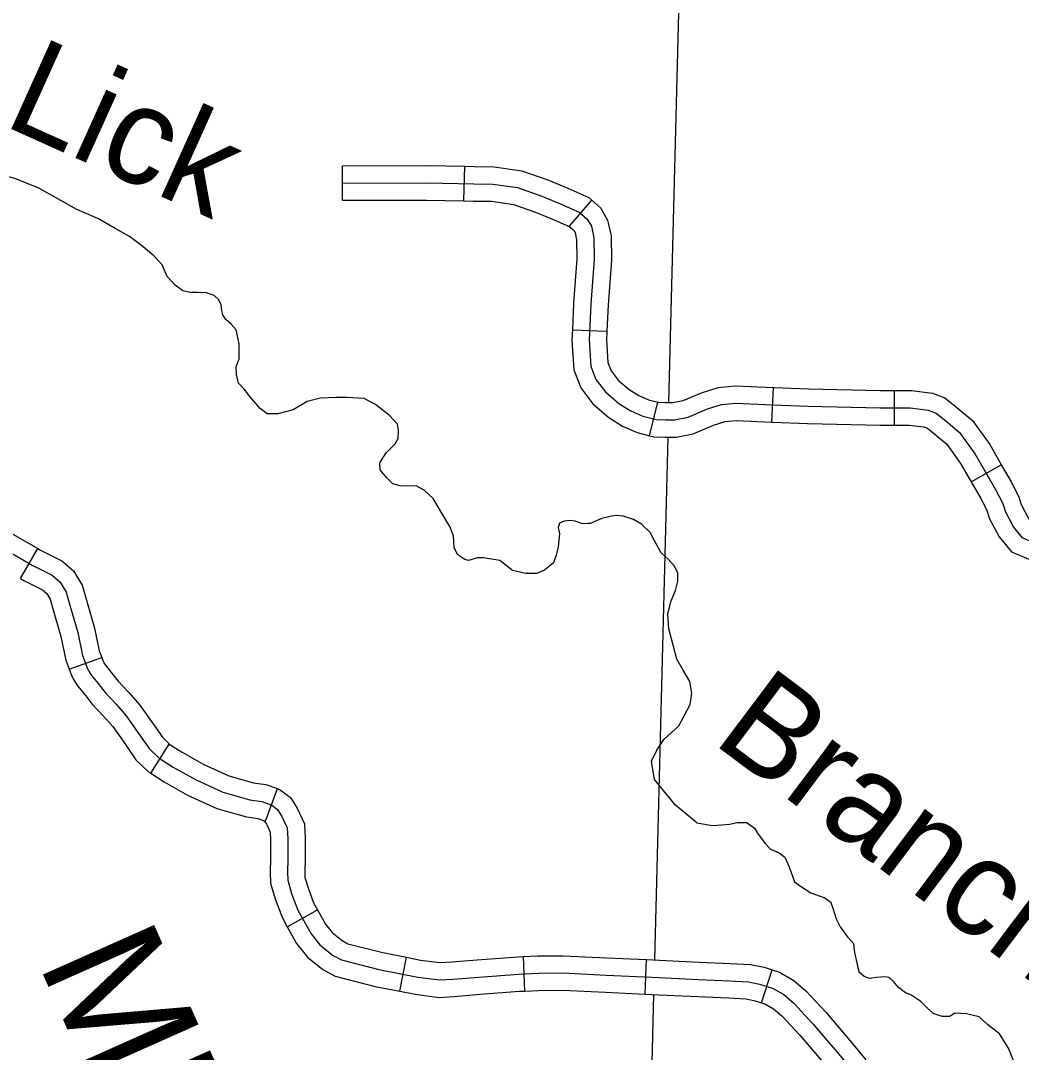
# Model space of a CAD drawing. Extents: x 8749 to 11879, y 13275 to 15339.
# Drawn here: x 10364.9 to 10451.7, y 13555.1 to 13644.6 of the extents above; entities that cross this region are included whole.
import ezdxf

# ---------------------------------------------------------------- set-up
doc = ezdxf.new("R2010")
doc.units = 0
for name, color, linetype in [('Level 32', 7, 'Continuous'), ('Level 35', 7, 'Continuous'), ('Level 5', 7, 'Continuous'), ('Level 9', 7, 'Continuous')]:
    doc.layers.add(name, color=color, linetype=linetype)

msp = doc.modelspace()

# ---------------------------------------------------------------- linework, layer by layer
at = {"layer": 'Level 32'}
for p, q in [((10392.833, 13628.975), (10392.824, 13631.975)), ((10403.355, 13628.927), (10403.42, 13631.926)), ((10412.489, 13626.712), (10414.46, 13628.973)), ((10412.764, 13617.741), (10415.762, 13617.612)), ((10430.064, 13609.731), (10430.206, 13612.727)), ((10440.691, 13609.482), (10440.691, 13612.482)), ((10419.463, 13608.556), (10420.178, 13611.47)), ((10447.362, 13604.546), (10449.963, 13606.041)), ((10364.897, 13596.158), (10366.399, 13598.755)), ((10369.115, 13588.288), (10371.932, 13589.319)), ((10376.184, 13579.27), (10377.796, 13581.8)), ((10386.152, 13575.111), (10387.166, 13577.935)), ((10388.029, 13565.958), (10390.648, 13567.421)), ((10397.79, 13560.362), (10398.371, 13563.306)), ((10408.64, 13560.376), (10408.52, 13563.374)), ((10419.064, 13560.115), (10419.198, 13563.112)), ((10429.172, 13559.361), (10430.087, 13562.218))]:
    msp.add_line(p, q, dxfattribs=at)
for points in [[(10392.824, 13631.975), (10400.14, 13631.997), (10403.42, 13631.926)], [(10403.42, 13631.926), (10404.239, 13631.908), (10405.974, 13631.885), (10408.369, 13631.539), (10410.63, 13630.744), (10412.377, 13630.031), (10414.181, 13629.217), (10414.46, 13628.973)], [(10392.829, 13630.475), (10400.126, 13630.497)], [(10400.126, 13630.497), (10404.212, 13630.409), (10405.856, 13630.386), (10408.01, 13630.075), (10410.098, 13629.341), (10411.785, 13628.652), (10413.362, 13627.941), (10414.051, 13627.341), (10414.406, 13626.718), (10414.628, 13625.718), (10414.65, 13623.842), (10414.361, 13619.974), (10414.228, 13616.862), (10414.361, 13614.594), (10414.806, 13613.438), (10415.627, 13612.349), (10416.804, 13611.349), (10417.819, 13610.715), (10418.863, 13610.248), (10420.04, 13609.959), (10420.84, 13609.937), (10421.617, 13609.937), (10422.816, 13610.159), (10424.482, 13610.871), (10425.703, 13611.271), (10426.925, 13611.382), (10430.189, 13611.226), (10433.187, 13611.115), (10439.472, 13610.982), (10442.07, 13610.982), (10443.625, 13610.782)], [(10392.833, 13628.975), (10400.112, 13628.997), (10403.355, 13628.927)], [(10403.355, 13628.927), (10404.186, 13628.909), (10405.738, 13628.888), (10407.651, 13628.611), (10409.565, 13627.939), (10411.193, 13627.274), (10412.543, 13626.665), (10412.489, 13626.712)], [(10414.46, 13628.973), (10415.227, 13628.305), (10415.821, 13627.265), (10416.126, 13625.891), (10416.151, 13623.795), (10415.859, 13619.886), (10415.762, 13617.612)], [(10412.489, 13626.712), (10412.874, 13626.377), (10412.991, 13626.172), (10413.13, 13625.545), (10413.15, 13623.889), (10412.864, 13620.062), (10412.764, 13617.741)], [(10412.764, 13617.741), (10412.726, 13616.85), (10412.878, 13614.274), (10413.481, 13612.703), (10414.53, 13611.313), (10415.917, 13610.134), (10417.113, 13609.388), (10418.374, 13608.824), (10419.463, 13608.556)], [(10415.762, 13617.612), (10415.73, 13616.874), (10415.845, 13614.915), (10416.13, 13614.173), (10416.725, 13613.385), (10417.692, 13612.563), (10418.526, 13612.042), (10419.352, 13611.673), (10420.178, 13611.47)], [(10420.178, 13611.47), (10420.242, 13611.454), (10420.86, 13611.437), (10421.479, 13611.437), (10422.38, 13611.604), (10423.953, 13612.276), (10425.398, 13612.749), (10426.892, 13612.885), (10430.206, 13612.727)], [(10430.206, 13612.727), (10430.253, 13612.725), (10433.231, 13612.615), (10439.488, 13612.482), (10440.691, 13612.482)], [(10440.691, 13612.482), (10442.167, 13612.482), (10443.997, 13612.246), (10445.068, 13611.831), (10446.125, 13610.992), (10447.458, 13609.859), (10448.966, 13607.78), (10449.872, 13606.2), (10449.963, 13606.041)], [(10443.625, 13610.782), (10444.313, 13610.515), (10445.173, 13609.832), (10446.35, 13608.832), (10447.705, 13606.965), (10448.571, 13605.453), (10449.503, 13603.83), (10450.096, 13602.663), (10450.319, 13601.996), (10451.036, 13600.607), (10451.762, 13599.729), (10452.939, 13599.24), (10453.65, 13599.106), (10455.426, 13598.884), (10457.381, 13598.995), (10459.557, 13599.195), (10461.711, 13599.484), (10464.398, 13599.773), (10467.13, 13600.085), (10470.061, 13600.374), (10471.945, 13600.574)], [(10419.463, 13608.556), (10419.838, 13608.464), (10420.819, 13608.437), (10421.755, 13608.437), (10423.253, 13608.715), (10425.011, 13609.465), (10426.008, 13609.792), (10426.957, 13609.879), (10430.064, 13609.731)], [(10430.064, 13609.731), (10430.126, 13609.728), (10433.144, 13609.616), (10439.456, 13609.482), (10440.691, 13609.482)], [(10440.691, 13609.482), (10441.974, 13609.482), (10443.253, 13609.317), (10443.559, 13609.199), (10444.221, 13608.673), (10445.241, 13607.806), (10446.443, 13606.149), (10447.27, 13604.707), (10447.362, 13604.546)], [(10352.286, 13605.658), (10355.55, 13603.591), (10359.126, 13601.412), (10362.901, 13599.045), (10365.899, 13597.311), (10367.631, 13596.444), (10368.32, 13595.844), (10368.853, 13594.977), (10369.164, 13593.865), (10369.852, 13591.487), (10370.274, 13589.486)], [(10449.963, 13606.041), (10450.823, 13604.544), (10451.484, 13603.243), (10451.705, 13602.581), (10452.295, 13601.439), (10452.681, 13600.971), (10453.37, 13600.685), (10453.881, 13600.589), (10455.477, 13600.389), (10455.709, 13600.403)], [(10447.362, 13604.546), (10448.184, 13603.116), (10448.709, 13602.083), (10448.932, 13601.412), (10449.777, 13599.775), (10450.843, 13598.486), (10452.508, 13597.795), (10453.418, 13597.624), (10455.375, 13597.379), (10455.88, 13597.408)], [(10357.404, 13604.218), (10359.914, 13602.688), (10363.675, 13600.33), (10366.399, 13598.755)], [(10366.399, 13598.755), (10366.611, 13598.632), (10368.473, 13597.7), (10369.478, 13596.824), (10370.241, 13595.583), (10370.606, 13594.276), (10371.308, 13591.85), (10371.72, 13589.901), (10371.932, 13589.319)], [(10364.897, 13596.158), (10365.187, 13595.99), (10366.789, 13595.188), (10367.162, 13594.863), (10367.465, 13594.37), (10367.721, 13593.455), (10368.396, 13591.123), (10368.829, 13589.071), (10369.115, 13588.288)], [(10370.274, 13589.486), (10370.667, 13588.412), (10370.8, 13588.123), (10371.045, 13587.745), (10371.622, 13587.056), (10372.222, 13586.278), (10373.177, 13585.255), (10374.065, 13584.255), (10375.22, 13582.61), (10376.041, 13581.41), (10376.908, 13580.587), (10378.129, 13579.809), (10380.061, 13578.72), (10382.437, 13577.631), (10384.785, 13576.955)], [(10371.932, 13589.319), (10372.055, 13588.985), (10372.118, 13588.848), (10372.254, 13588.637), (10372.791, 13587.996), (10373.366, 13587.25), (10374.286, 13586.266), (10375.243, 13585.187), (10376.453, 13583.465), (10377.19, 13582.388), (10377.836, 13581.775), (10377.796, 13581.8)], [(10369.115, 13588.288), (10369.279, 13587.839), (10369.483, 13587.398), (10369.835, 13586.853), (10370.453, 13586.116), (10371.077, 13585.306), (10372.068, 13584.245), (10372.886, 13583.323), (10373.987, 13581.756), (10374.893, 13580.431), (10375.98, 13579.4), (10376.184, 13579.27)], [(10377.796, 13581.8), (10378.901, 13581.096), (10380.743, 13580.057), (10382.96, 13579.041), (10385.089, 13578.428), (10386.181, 13578.288), (10387.166, 13577.935)], [(10376.184, 13579.27), (10377.357, 13578.522), (10379.379, 13577.382), (10381.914, 13576.22), (10384.48, 13575.481), (10385.476, 13575.354), (10386.152, 13575.111)], [(10387.166, 13577.935), (10387.425, 13577.842), (10388.311, 13577.156), (10388.881, 13576.251), (10389.512, 13574.897), (10389.572, 13573.611), (10389.572, 13571.805), (10389.55, 13570.705), (10389.565, 13570.224), (10389.83, 13569.323), (10390.304, 13568.036), (10390.648, 13567.421)], [(10384.785, 13576.955), (10385.829, 13576.821), (10386.695, 13576.51), (10387.183, 13576.132), (10387.561, 13575.532), (10388.027, 13574.532), (10388.072, 13573.576), (10388.072, 13571.82), (10388.049, 13570.697), (10388.072, 13569.985), (10388.405, 13568.852), (10388.938, 13567.407), (10390.093, 13565.339), (10390.848, 13564.384), (10391.958, 13563.494), (10392.735, 13563.072), (10395.978, 13562.249), (10399.353, 13561.583), (10401.219, 13561.338), (10402.411, 13561.411), (10404.632, 13561.589), (10408.097, 13561.856), (10409.762, 13561.923), (10411.939, 13561.945), (10415.692, 13561.767), (10419.667, 13561.589), (10423.7, 13561.389), (10426.387, 13561.278), (10428.031, 13561.189), (10429.008, 13560.989), (10430.118, 13560.633), (10431.095, 13560.078), (10431.961, 13559.322), (10433.627, 13557.543), (10435.692, 13555.111), (10437.313, 13553.155)], [(10385.965, 13575.178), (10386.055, 13575.108), (10386.241, 13574.813), (10386.543, 13574.166), (10386.572, 13573.541), (10386.572, 13571.834), (10386.549, 13570.688), (10386.578, 13569.747), (10386.98, 13568.38), (10387.571, 13566.778), (10388.029, 13565.958)], [(10390.648, 13567.421), (10391.344, 13566.175), (10391.919, 13565.447), (10392.791, 13564.749), (10393.286, 13564.48), (10396.308, 13563.713), (10398.371, 13563.306)], [(10388.029, 13565.958), (10388.841, 13564.503), (10389.777, 13563.32), (10391.125, 13562.24), (10392.184, 13561.664), (10395.648, 13560.786), (10397.79, 13560.362)], [(10398.371, 13563.306), (10399.596, 13563.063), (10401.271, 13562.844), (10402.305, 13562.908), (10404.515, 13563.085), (10408.009, 13563.354), (10408.52, 13563.374)], [(10408.52, 13563.374), (10409.725, 13563.422), (10411.966, 13563.445), (10415.761, 13563.265), (10419.198, 13563.112)], [(10419.198, 13563.112), (10419.738, 13563.087), (10423.768, 13562.888), (10426.459, 13562.776), (10428.223, 13562.681), (10429.388, 13562.442), (10430.087, 13562.218)], [(10430.087, 13562.218), (10430.724, 13562.014), (10431.968, 13561.307), (10433.005, 13560.402), (10434.747, 13558.542), (10436.841, 13556.075), (10438.217, 13554.416)], [(10397.79, 13560.362), (10399.11, 13560.102), (10401.167, 13559.832), (10402.517, 13559.915), (10404.75, 13560.094), (10408.184, 13560.358), (10408.64, 13560.376)], [(10408.64, 13560.376), (10409.8, 13560.423), (10411.911, 13560.444), (10415.623, 13560.269), (10419.064, 13560.115)], [(10419.064, 13560.115), (10419.596, 13560.091), (10423.632, 13559.891), (10426.316, 13559.78), (10427.839, 13559.697), (10428.627, 13559.536), (10429.172, 13559.361)], [(10429.172, 13559.361), (10429.512, 13559.252), (10430.223, 13558.848), (10430.918, 13558.241), (10432.507, 13556.545), (10434.543, 13554.147), (10435.907, 13552.502)]]:
    msp.add_lwpolyline(points, dxfattribs=at)
at = {"layer": 'Level 35'}
for points in [[(10369.769, 13628.178), (10366.484, 13630.017), (10364.408, 13630.854), (10363.193, 13631.183), (10361.295, 13631.158), (10359.827, 13630.549), (10357.042, 13630.043)], [(10382.298, 13619.932), (10382.071, 13620.375), (10381.691, 13620.73), (10381.033, 13620.958), (10380.299, 13620.983), (10379.615, 13620.983), (10378.982, 13621.135), (10378.299, 13621.616), (10377.616, 13622.351), (10377.185, 13623.365), (10376.451, 13624.15), (10375.54, 13624.935), (10374.35, 13625.822), (10373.11, 13626.531), (10371.642, 13627.367), (10369.769, 13628.178)], [(10389.758, 13611.508), (10388.525, 13610.811), (10387.209, 13610.456), (10386.272, 13610.456), (10385.69, 13610.912), (10384.779, 13611.951), (10384.323, 13612.559), (10383.792, 13613.117), (10383.615, 13613.877), (10383.589, 13614.535), (10383.868, 13615.219), (10383.842, 13616.537), (10383.589, 13617.728), (10383.159, 13618.234), (10382.703, 13618.64), (10382.425, 13619.045), (10382.349, 13619.4), (10382.298, 13619.932)], [(10404.532, 13597.964), (10403.755, 13597.726), (10403.426, 13597.827), (10402.819, 13598.232), (10402.515, 13598.84), (10402.439, 13599.879), (10402.135, 13600.665), (10401.528, 13601.703), (10400.692, 13603.097), (10399.908, 13603.831), (10399.224, 13604.211), (10398.389, 13604.186), (10397.832, 13604.211), (10397.199, 13604.389), (10396.643, 13604.921), (10396.086, 13605.605), (10396.06, 13606.213), (10396.617, 13607.074), (10397.377, 13607.86), (10397.655, 13608.316), (10397.68, 13609), (10397.604, 13609.557), (10396.896, 13610.317), (10395.681, 13611.255), (10394.694, 13611.787), (10393.2, 13611.863), (10392.238, 13611.863), (10390.897, 13611.812), (10389.758, 13611.508)], [(10421.137, 13591.807), (10421.035, 13593.1), (10421.339, 13594.24), (10421.719, 13595.126), (10421.921, 13595.937), (10421.921, 13596.646), (10421.592, 13597.254), (10421.086, 13597.812), (10420.478, 13598.395), (10419.846, 13599.484), (10419.517, 13600.168), (10418.757, 13600.877), (10418.074, 13601.283), (10417.163, 13601.561), (10416.58, 13601.637), (10416.15, 13601.561), (10415.315, 13601.359), (10414.302, 13600.928), (10414.1, 13600.928), (10413.67, 13600.903), (10413.012, 13601.131), (10412.556, 13601.207), (10412.05, 13601.131), (10411.645, 13600.979), (10411.518, 13600.599), (10411.645, 13600.041), (10411.518, 13598.927), (10411.341, 13598.192), (10411.113, 13597.533), (10410.354, 13596.9), (10409.645, 13596.596), (10408.709, 13596.596), (10407.57, 13596.849), (10406.456, 13597.736), (10405.038, 13597.964), (10404.532, 13597.964)], [(10423.567, 13574.962), (10421.719, 13576.508), (10419.897, 13578.737), (10419.618, 13580.308), (10420.099, 13581.271), (10420.707, 13582.208), (10421.997, 13583.399), (10422.985, 13585.248), (10423.136, 13586.211), (10422.959, 13587.225), (10422.377, 13588.213), (10421.82, 13589.173), (10421.516, 13590.389), (10421.137, 13591.807)], [(10423.567, 13574.962), (10424.903, 13574.734), (10425.738, 13574.785), (10426.397, 13574.861), (10427.055, 13575.013), (10427.89, 13574.988), (10428.573, 13574.506), (10428.826, 13574.076), (10429.485, 13573.164), (10429.94, 13572.682), (10430.7, 13572.378), (10431.18, 13571.998), (10431.56, 13571.162), (10432.041, 13569.845), (10432.547, 13569.465), (10433.433, 13568.907), (10434.572, 13568.502)], [(10435.985, 13565.986), (10435.686, 13566.615), (10435.382, 13567.552), (10435.205, 13568.033), (10434.572, 13568.502)], [(10445.976, 13558.452), (10445.477, 13558.158), (10444.844, 13558.158), (10444.06, 13558.437), (10443.604, 13558.867), (10442.996, 13559.475), (10442.136, 13560.058), (10441.655, 13560.235), (10441.047, 13560.691), (10440.617, 13561.198), (10440.237, 13561.553), (10439.883, 13561.603), (10439.149, 13561.553), (10438.542, 13561.477), (10438.061, 13561.654), (10437.63, 13562.009), (10437.529, 13562.566), (10437.251, 13563.732), (10437.175, 13564.466), (10436.694, 13565.024), (10436.188, 13565.708), (10435.985, 13565.986)], [(10451.139, 13554.069), (10450.608, 13555.437), (10449.823, 13556.653), (10448.785, 13557.464), (10448.051, 13558.148), (10446.938, 13558.401), (10445.976, 13558.452)]]:
    msp.add_lwpolyline(points, dxfattribs=at)
at = {"layer": 'Level 5'}
for points in [[(10422.159, 13653.156), (10421.105, 13611.437)], [(10421.029, 13608.437), (10419.884, 13563.08)], [(10419.808, 13560.08), (10419.449, 13545.878)]]:
    msp.add_lwpolyline(points, dxfattribs=at)

# ---------------------------------------------------------------- texts
at = {"layer": 'Level 35'}
for s, rotation, p in [('Lick', 335.75224, (10363.238, 13635.543)), ('Branch', 323.10443, (10424.783, 13581.997))]:
    msp.add_text(s, height=8.448, rotation=rotation, dxfattribs=at).set_placement(p)
at = {"layer": 'Level 9'}
msp.add_text('MISSOURI', height=10.56, rotation=294.03041, dxfattribs=at).set_placement((10366.361, 13562.868))

doc.saveas('drawing.dxf')
